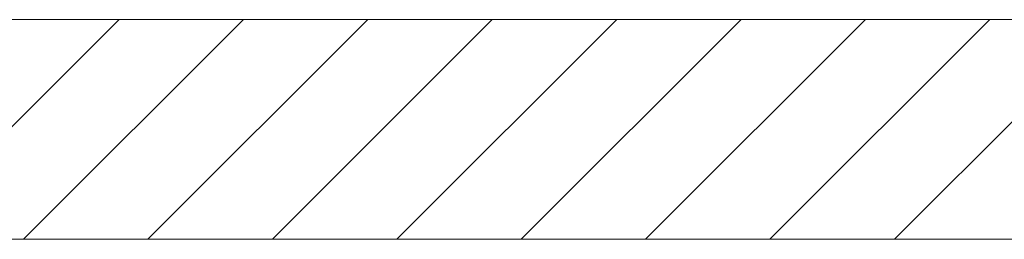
# Model space of a CAD drawing. Extents: x -620 to 300, y 62 to 1162.
# Tile 272 of 307: x 224.21 to 235.41, y 970.13 to 972.63. Entities that reach past the tile are written whole.
import ezdxf
from ezdxf.lldxf.tags import DXFTag

# ---------------------------------------------------------------- set-up
doc = ezdxf.new("R2010")
doc.units = 0
doc.layers.get('0').update_dxf_attribs({"lineweight": 13})
doc.layers.add('E_Detail_Linie_Text_Bem', color=7, linetype='Continuous', lineweight=13)
doc.layers.add('E_Detail_Wandschraffur', color=7, linetype='Continuous', lineweight=5, true_color=0xc0c0c0)
tags = doc.linetypes.add('fein_strichliert', pattern=[4, 1, -2, 1]).pattern_tags.tags
tags[8:9] = [DXFTag(74, 4), DXFTag(75, 0), DXFTag(340, '0'), DXFTag(46, 0.0), DXFTag(50, 0.0), DXFTag(44, 0.0), DXFTag(45, 0.0)]
tags[6:7] = [DXFTag(74, 4), DXFTag(75, 0), DXFTag(340, '0'), DXFTag(46, 0.0), DXFTag(50, 0.0), DXFTag(44, 0.0), DXFTag(45, 0.0)]
tags[4:5] = [DXFTag(74, 4), DXFTag(75, 0), DXFTag(340, '0'), DXFTag(46, 0.0), DXFTag(50, 0.0), DXFTag(44, 0.0), DXFTag(45, 0.0)]

# ---------------------------------------------------------------- blocks, each defined once
blk = doc.blocks.new('Referenz-A06G955I8I')
at = {"layer": 'E_Detail_Linie_Text_Bem', "linetype": 'Continuous', "ltscale": 0.13}
for p, q in [((245.501, 972.627), (194.174, 972.627)), ((194.174, 970.127), (243.001, 970.127)), ((204.566, 970.127), (245.501, 970.127))]:
    blk.add_line(p, q, dxfattribs=at)
at = {"layer": 'E_Detail_Wandschraffur', "linetype": 'ByBlock', "ltscale": 0.13}
for p, q in [((222.844, 970.127), (225.344, 972.627)), ((225.672, 970.127), (228.172, 972.627)), ((228.501, 970.127), (231.001, 972.627)), ((231.329, 970.127), (233.829, 972.627)), ((234.158, 970.127), (236.658, 972.627))]:
    blk.add_line(p, q, dxfattribs=at)
at = {"layer": 'E_Detail_Wandschraffur', "linetype": 'fein_strichliert', "ltscale": 0.13}
for p, q in [((224.258, 970.127), (226.758, 972.627)), ((227.087, 970.127), (229.587, 972.627)), ((229.915, 970.127), (232.415, 972.627)), ((232.743, 970.127), (235.243, 972.627))]:
    blk.add_line(p, q, dxfattribs=at)

msp = doc.modelspace()

# ---------------------------------------------------------------- block references
at = {"color": 8, "lineweight": 25, "ltscale": 0.25, "true_color": 0x808080}
msp.add_blockref('Referenz-A06G955I8I', (0, 0), dxfattribs=at)

doc.saveas('drawing.dxf')
